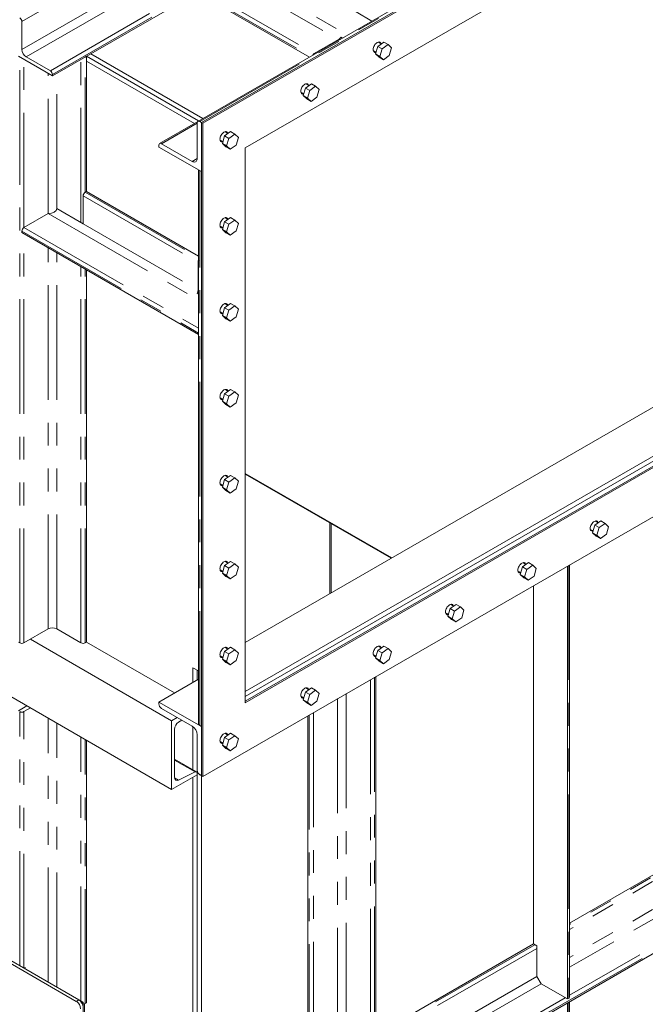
# Model space of a CAD drawing. Header units: millimetres. Extents: x 450 to 25135, y 150 to 17673.
# Tile 348 of 463: x 18075 to 19115, y 10249 to 11886. Entities that reach past the tile are written whole.
import ezdxf

# ---------------------------------------------------------------- set-up
doc = ezdxf.new("R2010")
doc.units = ezdxf.units.MM
doc.linetypes.add('SLD-Centrada-doble', pattern=[12.7, 6.35, -1.27, 1.27, -1.27, 1.27, -1.27])
doc.linetypes.add('SLD-Continua', pattern=[0])
doc.layers.add('OCULTA', color=8, linetype='SLD-Continua')

msp = doc.modelspace()

# ---------------------------------------------------------------- linework, layer by layer
at = {"layer": 'OCULTA', "linetype": 'SLD-Continua', "lineweight": 18, "ltscale": 30}
for p, q in [((19311.9, 12260.1), (18371.4, 11717.3)), ((19317.7, 12258.1), (18377.2, 11715.4)), ((18377.2, 11715.4), (19317.7, 12258.1)), ((19319.8, 12256.9), (18379.4, 11714.1)), ((19249.1, 12134.4), (18450.1, 11673.3)), ((18129.7, 11792.9), (18370.2, 11931.6)), ((18370.2, 11931.6), (18556.5, 11824.1)), ((18078.8, 11836.9), (18078.8, 11883.5)), ((18609.2, 11857.3), (18611.6, 11855.9)), ((18564.6, 11830), (18604.9, 11853.3)), ((18670.4, 11842.1), (18666.6, 11829.5)), ((18680.1, 11849.2), (18670.4, 11842.1)), ((18670.4, 11842.1), (18677.4, 11838)), ((18675.8, 11846.1), (18670.7, 11849)), ((18687.2, 11845.1), (18677.4, 11838)), ((18680.1, 11849.2), (18687.2, 11845.1)), ((18693.1, 11839.5), (18687.2, 11845.1)), ((18689.4, 11826.9), (18693.1, 11839.5)), ((18073.2, 11825.5), (18129.7, 11792.9)), ((18126.2, 11801.4), (18085.9, 11824.7)), ((18184.2, 11824.3), (18186.3, 11825.5)), ((18186.3, 11600.9), (18186.3, 11825.5)), ((18186.3, 11825.5), (18372.6, 11718)), ((18186.3, 11825.5), (18372.6, 11718)), ((18193.4, 11829.6), (18379.7, 11722.1)), ((18662.7, 11835.2), (18667.5, 11832.4)), ((18666.6, 11829.5), (18673.7, 11825.4)), ((18666.6, 11829.5), (18672.6, 11823.9)), ((18672.6, 11823.9), (18679.7, 11819.8)), ((18677.4, 11838), (18673.7, 11825.4)), ((18673.7, 11825.4), (18679.7, 11819.8)), ((18679.7, 11819.8), (18689.4, 11826.9)), ((18186.3, 11817.3), (18365.6, 11713.9)), ((18129.7, 11792.9), (18129.7, 11795.3)), ((18559.9, 11779.8), (18550.2, 11772.7)), ((18555.6, 11776.7), (18550.5, 11779.7)), ((18567, 11775.7), (18557.2, 11768.6)), ((18559.9, 11779.8), (18567, 11775.7)), ((18572.9, 11770.2), (18567, 11775.7)), ((18542.5, 11765.8), (18547.3, 11763)), ((18550.2, 11772.7), (18546.4, 11760.1)), ((18546.4, 11760.1), (18553.5, 11756)), ((18546.4, 11760.1), (18552.4, 11754.6)), ((18550.2, 11772.7), (18557.2, 11768.6)), ((18557.2, 11768.6), (18553.5, 11756)), ((18559.4, 11750.5), (18569.2, 11757.5)), ((18569.2, 11757.5), (18572.9, 11770.2)), ((18552.4, 11754.6), (18559.4, 11750.5)), ((18553.5, 11756), (18559.4, 11750.5)), ((18371.1, 11717.1), (18307.8, 11680.5)), ((18370.2, 11655.7), (18370.2, 11714.5)), ((18374.4, 11717), (18377.2, 11715.4)), ((18377.2, 11715.4), (18379.4, 11714.1)), ((18377.2, 11715.4), (18377.2, 10629.2)), ((18377.2, 11715.4), (18377.2, 11633.7)), ((18379.4, 11714.1), (18379.4, 10628)), ((18415.8, 11693.1), (18412.1, 11680.5)), ((18425.5, 11700.2), (18415.8, 11693.1)), ((18415.8, 11693.1), (18422.9, 11689)), ((18421.3, 11697.1), (18416.1, 11700.1)), ((18432.6, 11696.1), (18422.9, 11689)), ((18425.5, 11700.2), (18432.6, 11696.1)), ((18438.6, 11690.6), (18432.6, 11696.1)), ((18306.5, 11674.5), (18306.5, 11677.8)), ((18310.8, 11680.2), (18361.7, 11650.8)), ((18408.1, 11686.2), (18412.9, 11683.5)), ((18412.1, 11680.5), (18419.1, 11676.4)), ((18412.1, 11680.5), (18418, 11675)), ((18418, 11675), (18425.1, 11670.9)), ((18422.9, 11689), (18419.1, 11676.4)), ((18419.1, 11676.4), (18425.1, 11670.9)), ((18425.1, 11670.9), (18434.8, 11678)), ((18434.8, 11678), (18438.6, 11690.6)), ((18377.2, 11633.7), (18306.5, 11674.5)), ((18450.1, 11673.3), (18450.1, 10750.5)), ((18372.6, 11636.3), (18372.6, 10715)), ((18374.4, 11635.3), (18377.2, 11633.7)), ((18377.2, 10710.9), (18377.2, 11633.7)), ((18180.7, 11547), (18180.7, 11593.6)), ((18186.3, 11600.9), (18184.2, 11599.7)), ((18186.3, 11600.9), (18372.6, 11493.4)), ((18122.7, 11564.2), (18082.4, 11540.9)), ((18180.7, 11547), (18136.8, 11572.3)), ((18415.8, 11550.2), (18412.1, 11537.6)), ((18425.5, 11557.3), (18415.8, 11550.2)), ((18415.8, 11550.2), (18422.9, 11546.1)), ((18421.3, 11554.2), (18416.1, 11557.2)), ((18422.9, 11546.1), (18419.1, 11533.5)), ((18432.6, 11553.2), (18422.9, 11546.1)), ((18425.5, 11557.3), (18432.6, 11553.2)), ((18438.6, 11547.7), (18432.6, 11553.2)), ((18434.8, 11535.1), (18438.6, 11547.7)), ((18078.8, 11532.3), (18078.8, 11534.8)), ((18078.8, 11532.3), (18372.6, 11362.8)), ((18408.1, 11543.3), (18412.9, 11540.5)), ((18412.1, 11537.6), (18419.1, 11533.5)), ((18412.1, 11537.6), (18418, 11532.1)), ((18418, 11532.1), (18425.1, 11528)), ((18419.1, 11533.5), (18425.1, 11528)), ((18425.1, 11528), (18434.8, 11535.1)), ((18371.6, 11436.8), (18371.6, 11483.4)), ((18186.3, 10851.2), (18186.3, 11470.3)), ((18372.6, 11429.7), (18370.2, 11431.1)), ((18425.5, 11414.4), (18415.8, 11407.3)), ((18421.3, 11411.3), (18416.1, 11414.3)), ((18425.5, 11414.4), (18432.6, 11410.3)), ((18408.1, 11400.4), (18412.9, 11397.6)), ((18415.8, 11407.3), (18412.1, 11394.7)), ((18415.8, 11407.3), (18422.9, 11403.2)), ((18422.9, 11403.2), (18419.1, 11390.6)), ((18432.6, 11410.3), (18422.9, 11403.2)), ((18438.6, 11404.8), (18432.6, 11410.3)), ((18434.8, 11392.1), (18438.6, 11404.8)), ((18412.1, 11394.7), (18419.1, 11390.6)), ((18412.1, 11394.7), (18418, 11389.1)), ((18418, 11389.1), (18425.1, 11385.1)), ((18419.1, 11390.6), (18425.1, 11385.1)), ((18425.1, 11385.1), (18434.8, 11392.1)), ((18425.5, 11271.5), (18415.8, 11264.4)), ((18421.3, 11268.4), (18416.1, 11271.3)), ((18432.6, 11267.4), (18422.9, 11260.3)), ((18425.5, 11271.5), (18432.6, 11267.4)), ((18438.6, 11261.8), (18432.6, 11267.4)), ((18408.1, 11257.5), (18412.9, 11254.7)), ((18415.8, 11264.4), (18412.1, 11251.8)), ((18412.1, 11251.8), (18419.1, 11247.7)), ((18412.1, 11251.8), (18418, 11246.2)), ((18415.8, 11264.4), (18422.9, 11260.3)), ((18422.9, 11260.3), (18419.1, 11247.7)), ((18425.1, 11242.2), (18434.8, 11249.2)), ((18434.8, 11249.2), (18438.6, 11261.8)), ((19162.1, 11261.8), (18450.1, 10850.9)), ((18418, 11246.2), (18425.1, 11242.2)), ((18419.1, 11247.7), (18425.1, 11242.2)), ((18450.1, 10769.3), (19232.8, 11221)), ((18450.1, 10752.9), (19247, 11212.9)), ((19247, 11212.9), (18450.1, 10752.9)), ((18450.1, 10761.1), (19232.8, 11212.9)), ((18450.1, 10750.5), (19249.1, 11211.6)), ((18379.4, 10628), (19319.8, 11170.8)), ((18415.8, 11121.5), (18412.1, 11108.9)), ((18425.5, 11128.6), (18415.8, 11121.5)), ((18415.8, 11121.5), (18422.9, 11117.4)), ((18421.3, 11125.5), (18416.1, 11128.4)), ((18432.6, 11124.5), (18422.9, 11117.4)), ((18425.5, 11128.6), (18432.6, 11124.5)), ((18438.6, 11118.9), (18432.6, 11124.5)), ((18434.8, 11106.3), (18438.6, 11118.9)), ((18693.3, 10991.2), (18450.1, 11131.6)), ((18450.1, 11130.5), (18692.3, 10990.7)), ((18408.1, 11114.6), (18412.9, 11111.8)), ((18412.1, 11108.9), (18419.1, 11104.8)), ((18412.1, 11108.9), (18418, 11103.3)), ((18418, 11103.3), (18425.1, 11099.2)), ((18422.9, 11117.4), (18419.1, 11104.8)), ((18419.1, 11104.8), (18425.1, 11099.2)), ((18425.1, 11099.2), (18434.8, 11106.3)), ((18327.7, 10606.3), (17486.3, 11091.9)), ((19040.7, 11052.8), (19031, 11045.7)), ((19036.5, 11049.7), (19031.3, 11052.7)), ((19040.7, 11052.8), (19047.8, 11048.7)), ((18590.8, 11049.3), (18590.8, 10932.1)), ((18592.9, 10933.3), (18592.9, 11048.1)), ((18592.9, 11048.1), (18592.9, 10933.3)), ((18592.9, 11048.1), (18592.9, 10933.3)), ((18592.9, 11048.1), (18592.9, 10933.3)), ((19023.3, 11038.8), (19028.1, 11036.1)), ((19031, 11045.7), (19027.2, 11033.1)), ((19031, 11045.7), (19038.1, 11041.7)), ((19038.1, 11041.7), (19034.3, 11029.1)), ((19047.8, 11048.7), (19038.1, 11041.7)), ((19053.7, 11043.2), (19047.8, 11048.7)), ((19050, 11030.6), (19053.7, 11043.2)), ((19027.2, 11033.1), (19034.3, 11029.1)), ((19027.2, 11033.1), (19033.2, 11027.6)), ((19033.2, 11027.6), (19040.3, 11023.5)), ((19034.3, 11029.1), (19040.3, 11023.5)), ((19040.3, 11023.5), (19050, 11030.6)), ((18408.1, 10971.7), (18412.9, 10968.9)), ((18415.8, 10978.6), (18412.1, 10965.9)), ((18425.5, 10985.6), (18415.8, 10978.6)), ((18415.8, 10978.6), (18422.9, 10974.5)), ((18421.3, 10982.5), (18416.1, 10985.5)), ((18422.9, 10974.5), (18419.1, 10961.9)), ((18432.6, 10981.6), (18422.9, 10974.5)), ((18425.5, 10985.6), (18432.6, 10981.6)), ((18438.6, 10976), (18432.6, 10981.6)), ((18434.8, 10963.4), (18438.6, 10976)), ((18910.8, 10976.4), (18907, 10963.8)), ((18920.5, 10983.5), (18910.8, 10976.4)), ((18910.8, 10976.4), (18917.9, 10972.3)), ((18916.3, 10980.4), (18911.1, 10983.3)), ((18917.9, 10972.3), (18914.1, 10959.7)), ((18927.6, 10979.4), (18917.9, 10972.3)), ((18920.5, 10983.5), (18927.6, 10979.4)), ((18933.5, 10973.8), (18927.6, 10979.4)), ((18929.8, 10961.2), (18933.5, 10973.8)), ((18985.3, 10977.7), (18985.3, 10257.9)), ((18988.9, 10261.1), (18988.9, 10979.8)), ((18412.1, 10965.9), (18419.1, 10961.9)), ((18412.1, 10965.9), (18418, 10960.4)), ((18418, 10960.4), (18425.1, 10956.3)), ((18419.1, 10961.9), (18425.1, 10956.3)), ((18425.1, 10956.3), (18434.8, 10963.4)), ((18903.1, 10969.5), (18907.9, 10966.7)), ((18907, 10963.8), (18914.1, 10959.7)), ((18907, 10963.8), (18913, 10958.2)), ((18913, 10958.2), (18920.1, 10954.1)), ((18914.1, 10959.7), (18920.1, 10954.1)), ((18920.1, 10954.1), (18929.8, 10961.2)), ((18928.8, 10945.1), (18928.8, 10349.3)), ((18790.6, 10907), (18786.8, 10894.4)), ((18800.3, 10914.1), (18790.6, 10907)), ((18790.6, 10907), (18797.7, 10902.9)), ((18796, 10911), (18790.9, 10913.9)), ((18807.4, 10910), (18797.7, 10902.9)), ((18800.3, 10914.1), (18807.4, 10910)), ((18813.3, 10904.5), (18807.4, 10910)), ((18782.9, 10900.1), (18787.7, 10897.3)), ((18786.8, 10894.4), (18793.9, 10890.3)), ((18786.8, 10894.4), (18792.8, 10888.8)), ((18797.7, 10902.9), (18793.9, 10890.3)), ((18793.9, 10890.3), (18799.9, 10884.8)), ((18799.9, 10884.8), (18809.6, 10891.8)), ((18809.6, 10891.8), (18813.3, 10904.5)), ((18122.7, 10873.3), (18082.4, 10850)), ((18177.1, 10850), (18136.8, 10873.3)), ((18792.8, 10888.8), (18799.9, 10884.8)), ((18075.3, 10850), (18073.2, 10851.2)), ((18327.7, 10720.6), (18093, 10856.1)), ((18186.3, 10851.2), (18184.2, 10850)), ((18332.6, 10766.8), (18186.3, 10851.2)), ((18425.5, 10842.7), (18415.8, 10835.7)), ((18421.3, 10839.6), (18416.1, 10842.6)), ((18425.5, 10842.7), (18432.6, 10838.7)), ((18680.1, 10844.7), (18670.4, 10837.6)), ((18675.8, 10841.6), (18670.7, 10844.6)), ((18687.2, 10840.6), (18677.4, 10833.5)), ((18680.1, 10844.7), (18687.2, 10840.6)), ((18693.1, 10835.1), (18687.2, 10840.6)), ((18408.1, 10828.7), (18412.9, 10826)), ((18415.8, 10835.7), (18412.1, 10823)), ((18415.8, 10835.7), (18422.9, 10831.6)), ((18422.9, 10831.6), (18419.1, 10819)), ((18432.6, 10838.7), (18422.9, 10831.6)), ((18438.6, 10833.1), (18432.6, 10838.7)), ((18434.8, 10820.5), (18438.6, 10833.1)), ((18662.7, 10830.7), (18667.5, 10827.9)), ((18670.4, 10837.6), (18666.6, 10825)), ((18666.6, 10825), (18673.7, 10820.9)), ((18666.6, 10825), (18672.6, 10819.5)), ((18670.4, 10837.6), (18677.4, 10833.5)), ((18677.4, 10833.5), (18673.7, 10820.9)), ((18689.4, 10822.5), (18693.1, 10835.1)), ((18372.6, 10803.3), (18363.1, 10808.8)), ((18363.1, 10808.8), (18363.1, 10784.4)), ((18412.1, 10823), (18419.1, 10819)), ((18412.1, 10823), (18418, 10817.5)), ((18418, 10817.5), (18425.1, 10813.4)), ((18419.1, 10819), (18425.1, 10813.4)), ((18425.1, 10813.4), (18434.8, 10820.5)), ((18672.6, 10819.5), (18679.7, 10815.4)), ((18673.7, 10820.9), (18679.7, 10815.4)), ((18679.7, 10815.4), (18689.4, 10822.5)), ((18370.2, 10804.8), (18372.6, 10803.3)), ((18370.2, 10804.8), (18370.2, 10804.8)), ((18370.2, 10788.4), (18370.2, 10804.8)), ((18370.2, 10804.8), (18370.2, 10788.4)), ((18667.1, 10794.1), (18667.1, 10074.2)), ((18372.6, 10789.9), (18306.5, 10751.7)), ((18559.9, 10775.3), (18550.2, 10768.2)), ((18555.6, 10772.2), (18550.5, 10775.2)), ((18559.9, 10775.3), (18567, 10771.2)), ((18542.5, 10761.3), (18547.3, 10758.6)), ((18550.2, 10768.2), (18546.4, 10755.6)), ((18550.2, 10768.2), (18557.2, 10764.2)), ((18557.2, 10764.2), (18553.5, 10751.5)), ((18567, 10771.2), (18557.2, 10764.2)), ((18572.9, 10765.7), (18567, 10771.2)), ((18569.2, 10753.1), (18572.9, 10765.7)), ((18087.3, 10745.1), (18073.2, 10736.9)), ((18082.4, 10735.7), (18093, 10741.8)), ((18306.5, 10751.7), (18377.2, 10710.9)), ((18306.5, 10748.4), (18306.5, 10751.7)), ((18546.4, 10755.6), (18553.5, 10751.5)), ((18546.4, 10755.6), (18552.4, 10750.1)), ((18552.4, 10750.1), (18559.4, 10746)), ((18553.5, 10751.5), (18559.4, 10746)), ((18559.4, 10746), (18569.2, 10753.1)), ((18361.7, 10711.7), (18310.8, 10741.1)), ((18337, 10726), (18327.7, 10720.6)), ((18554, 10728.8), (18554, 10133)), ((18327.7, 10720.6), (18327.7, 10606.3)), ((18339.2, 10718.2), (18344.4, 10721.7)), ((18363.1, 10710.8), (18363.1, 10639)), ((18377.2, 10710.9), (18374.4, 10712.5)), ((18377.2, 10710.9), (18377.2, 10629.2)), ((18332.7, 10626.4), (18332.7, 10706.3)), ((18370.2, 10638.2), (18370.2, 10697)), ((18415.8, 10692.7), (18412.1, 10680.1)), ((18425.5, 10699.8), (18415.8, 10692.7)), ((18415.8, 10692.7), (18422.9, 10688.7)), ((18421.3, 10696.7), (18416.1, 10699.7)), ((18432.6, 10695.7), (18422.9, 10688.7)), ((18425.5, 10699.8), (18432.6, 10695.7)), ((18438.6, 10690.2), (18432.6, 10695.7)), ((18186.3, 10251.4), (18186.3, 10687.9)), ((18408.1, 10685.8), (18412.9, 10683.1)), ((18412.1, 10680.1), (18419.1, 10676)), ((18412.1, 10680.1), (18418, 10674.6)), ((18422.9, 10688.7), (18419.1, 10676)), ((18419.1, 10676), (18425.1, 10670.5)), ((18425.1, 10670.5), (18434.8, 10677.6)), ((18434.8, 10677.6), (18438.6, 10690.2)), ((18418, 10674.6), (18425.1, 10670.5)), ((18369.1, 10635.5), (18332.7, 10656.5)), ((18327.7, 10606.3), (18370.2, 10630.8)), ((18366.9, 10635.4), (18339.2, 10622)), ((18370.2, 10633.2), (18370.2, 10638.2)), ((18370.2, 10638.2), (18370.2, 10633.2)), ((18370.2, 10630.8), (18370.2, 10633.2)), ((18370.2, 10026.9), (18370.2, 10630.8)), ((18370.2, 10630.8), (18370.2, 10026.9)), ((18377.2, 10629.2), (18374.4, 10630.9)), ((18377.2, 10629.2), (18379.4, 10628)), ((18377.2, 10031), (18377.2, 10629.2)), ((18363.1, 10626.7), (18363.1, 10031)), ((19319.1, 10574.6), (18988.9, 10384)), ((17646.1, 10555.9), (18169.3, 10253.9)), ((17650.3, 10558.4), (18173.6, 10256.4)), ((19439.3, 10513.3), (18426.7, 9928.9)), ((18928.8, 10349.3), (18667.1, 10198.3)), ((18934.4, 10346), (18928.8, 10349.3)), ((18934.4, 10295.4), (18934.4, 10346)), ((18082.4, 10309), (18084.5, 10310.2)), ((18180.7, 10252.3), (18082.4, 10309)), ((18084.5, 10310.2), (18084.5, 10307.8)), ((18934.4, 10295.4), (18941.5, 10283.2)), ((18985.3, 10257.9), (18941.5, 10283.2)), ((18178.6, 10251.1), (18179.2, 10251.5)), ((18179.2, 10251.5), (18178.6, 10251.1)), ((18180.7, 10016.3), (18180.7, 10252.3)), ((18184.2, 10250.2), (18186.3, 10251.4)), ((18987.5, 10259.1), (18985.3, 10257.9)), ((18987.5, 10252.6), (18985.3, 10251.3)), ((18985.3, 10251.3), (18985.3, 9883.8)), ((18988.9, 9887.1), (18988.9, 10253.4)), ((18182.8, 10249.6), (18182.8, 10130.6))]:
    msp.add_line(p, q, dxfattribs=at)
at = {"layer": 'OCULTA', "linetype": 'SLD-Centrada-doble', "lineweight": 18, "ltscale": 30}
for p, q in [((18374.4, 11717), (19314.9, 12259.8)), ((18078.8, 11883.5), (18370.2, 12051.6)), ((18370.2, 12051.6), (18660.4, 11884.1)), ((18078.8, 11836.9), (18370.2, 12005.1)), ((18370.2, 12005.1), (18620.1, 11860.8)), ((18085.9, 11824.7), (18370.2, 11988.8)), ((18126.2, 11801.4), (18410.5, 11965.5)), ((18414, 11963.4), (18604.9, 11853.3)), ((18373.7, 11940.2), (18564.6, 11830)), ((18129.7, 11795.3), (18370.2, 11934.1)), ((18370.2, 11934.1), (18558.6, 11825.3)), ((18075.3, 10850), (18075.3, 11824.3)), ((18184.2, 11599.7), (18184.2, 11824.3)), ((18082.4, 11540.9), (18082.4, 11820.2)), ((18177.1, 11549.1), (18177.1, 11820.2)), ((18122.7, 11564.2), (18122.7, 11796.9)), ((18136.8, 11572.3), (18136.8, 11796.9)), ((18310.8, 11680.2), (18370.2, 11714.5)), ((18361.7, 11650.8), (18370.2, 11655.7)), ((18374.4, 10712.5), (18374.4, 11635.3)), ((18180.7, 11593.6), (18371.6, 11483.4)), ((18184.2, 11599.7), (18372.6, 11490.9)), ((18122.7, 11564.2), (18372.6, 11419.9)), ((18180.7, 11547), (18371.6, 11436.8)), ((18078.8, 11534.8), (18372.6, 11365.2)), ((18082.4, 11540.9), (18372.6, 11373.4)), ((18082.4, 10850), (18082.4, 11530.3)), ((18122.7, 10873.3), (18122.7, 11507)), ((18136.8, 10873.3), (18136.8, 11498.9)), ((18177.1, 10850), (18177.1, 11475.6)), ((18184.2, 10850), (18184.2, 11471.5)), ((18987.5, 10979), (18987.5, 10259.1)), ((18665, 10792.9), (18665, 10073)), ((18658, 10788.8), (18658, 10073)), ((18617.6, 10765.5), (18617.6, 10096.3)), ((18603.5, 10757.4), (18603.5, 10155.1)), ((18075.3, 10313.1), (18075.3, 10735.7)), ((18082.4, 10309), (18082.4, 10735.7)), ((18556.1, 10730), (18556.1, 10131.8)), ((18563.2, 10734.1), (18563.2, 10131.8)), ((18122.7, 10285.8), (18122.7, 10724.6)), ((18136.8, 10277.6), (18136.8, 10716.5)), ((18177.1, 10254.4), (18177.1, 10693.2)), ((18184.2, 10250.2), (18184.2, 10689.1)), ((18366.9, 10635.4), (18332.7, 10655.2)), ((18339.2, 10622), (18332.7, 10625.7)), ((19321.2, 10573.4), (18988.9, 10381.6)), ((19324.8, 10567.2), (18988.9, 10373.4)), ((19392.6, 10543.5), (18988.9, 10310.5)), ((19439.3, 10515.8), (18426.7, 9931.4)), ((19435.8, 10521.9), (18988.9, 10264)), ((19324.8, 10520.7), (18988.9, 10326.9)), ((18930.9, 10348.1), (18667.1, 10195.9)), ((18934.4, 10342), (18667.1, 10187.7)), ((18934.4, 10295.4), (18667.1, 10141.2)), ((18941.5, 10283.2), (18667.1, 10124.8)), ((18169.3, 10253.9), (18173.6, 10256.4)), ((18179.2, 10251.5), (18177.8, 10252.3)), ((18179.2, 10249.8), (18179.2, 10251.5)), ((18981.8, 10259.9), (18667.1, 10078.3)), ((18987.5, 10252.6), (18987.5, 9885.1))]:
    msp.add_line(p, q, dxfattribs=at)
at = {"layer": 'OCULTA', "linetype": 'SLD-Continua', "lineweight": 18, "ltscale": 30, "flags": 128}
for points in [[(18675.8, 11846.1), (18675.5, 11847.2), (18674.8, 11848.2), (18674, 11848.9), (18673, 11849.2), (18671.8, 11849.3), (18670.6, 11849), (18669.3, 11848.4), (18668, 11847.5), (18666.7, 11846.3), (18665.5, 11844.9), (18664.5, 11843.4), (18663.7, 11841.7), (18663.1, 11840), (18662.7, 11838.3), (18662.5, 11836.8), (18662.7, 11835.3), (18663.1, 11834.1), (18663.7, 11833.1), (18664.5, 11832.4), (18665.5, 11832), (18666.7, 11832), (18667.4, 11832.1)], [(18673.7, 11847.3), (18673.3, 11848.4), (18672.8, 11849.3)], [(18663.6, 11833.2), (18664.6, 11833.2), (18665.7, 11833.4)], [(18555.6, 11776.7), (18555.3, 11777.8), (18554.6, 11778.8), (18553.8, 11779.5), (18552.8, 11779.9), (18551.6, 11779.9), (18550.4, 11779.6), (18549.1, 11779), (18547.7, 11778.1), (18546.5, 11776.9), (18545.3, 11775.5), (18544.3, 11774), (18543.5, 11772.3), (18542.9, 11770.6), (18542.5, 11769), (18542.3, 11767.4), (18542.5, 11765.9), (18542.9, 11764.7), (18543.5, 11763.7), (18544.3, 11763), (18545.3, 11762.6), (18546.5, 11762.6), (18547.2, 11762.7)], [(18553.5, 11777.9), (18553.1, 11779), (18552.6, 11779.9)], [(18543.4, 11763.8), (18544.4, 11763.8), (18545.5, 11764.1)], [(18421.3, 11697.1), (18420.9, 11698.2), (18420.3, 11699.2), (18419.5, 11699.9), (18418.4, 11700.3), (18417.3, 11700.3), (18416, 11700), (18414.7, 11699.4), (18413.4, 11698.5), (18412.1, 11697.4), (18411, 11696), (18410, 11694.4), (18409.1, 11692.8), (18408.5, 11691.1), (18408.1, 11689.4), (18408, 11687.8), (18408.1, 11686.4), (18408.5, 11685.1), (18409.1, 11684.1), (18410, 11683.4), (18411, 11683.1), (18412.1, 11683), (18412.8, 11683.1)], [(18419.1, 11698.3), (18418.8, 11699.4), (18418.3, 11700.3)], [(18409, 11684.3), (18410, 11684.2), (18411.1, 11684.5)], [(18361.7, 11650.8), (18363.1, 11650.1), (18364.6, 11649.8), (18365.9, 11649.7), (18367.1, 11650), (18368.2, 11650.6), (18369, 11651.5), (18369.6, 11652.7), (18370, 11654.1), (18370.2, 11655.7)], [(18421.3, 11554.2), (18420.9, 11555.3), (18420.3, 11556.3), (18419.5, 11557), (18418.4, 11557.4), (18417.3, 11557.4), (18416, 11557.1), (18414.7, 11556.5), (18413.4, 11555.6), (18412.1, 11554.4), (18411, 11553.1), (18410, 11551.5), (18409.1, 11549.8), (18408.5, 11548.1), (18408.1, 11546.5), (18408, 11544.9), (18408.1, 11543.4), (18408.5, 11542.2), (18409.1, 11541.2), (18410, 11540.5), (18411, 11540.2), (18412.1, 11540.1), (18412.8, 11540.2)], [(18419.1, 11555.4), (18418.8, 11556.5), (18418.3, 11557.4)], [(18409, 11541.3), (18410, 11541.3), (18411.1, 11541.6)], [(18421.3, 11411.3), (18420.9, 11412.4), (18420.3, 11413.4), (18419.5, 11414.1), (18418.4, 11414.4), (18417.3, 11414.5), (18416, 11414.2), (18414.7, 11413.6), (18413.4, 11412.7), (18412.1, 11411.5), (18411, 11410.1), (18410, 11408.6), (18409.1, 11406.9), (18408.5, 11405.2), (18408.1, 11403.6), (18408, 11402), (18408.1, 11400.5), (18408.5, 11399.3), (18409.1, 11398.3), (18410, 11397.6), (18411, 11397.2), (18412.1, 11397.2), (18412.8, 11397.3)], [(18419.1, 11412.5), (18418.8, 11413.6), (18418.3, 11414.5)], [(18409, 11398.4), (18410, 11398.4), (18411.1, 11398.7)], [(18421.3, 11268.4), (18420.9, 11269.5), (18420.3, 11270.5), (18419.5, 11271.2), (18418.4, 11271.5), (18417.3, 11271.6), (18416, 11271.3), (18414.7, 11270.7), (18413.4, 11269.8), (18412.1, 11268.6), (18411, 11267.2), (18410, 11265.7), (18409.1, 11264), (18408.5, 11262.3), (18408.1, 11260.6), (18408, 11259.1), (18408.1, 11257.6), (18408.5, 11256.4), (18409.1, 11255.4), (18410, 11254.7), (18411, 11254.3), (18412.1, 11254.3), (18412.8, 11254.4)], [(18419.1, 11269.6), (18418.8, 11270.7), (18418.3, 11271.6)], [(18409, 11255.5), (18410, 11255.5), (18411.1, 11255.7)], [(18421.3, 11125.5), (18420.9, 11126.6), (18420.3, 11127.6), (18419.5, 11128.2), (18418.4, 11128.6), (18417.3, 11128.7), (18416, 11128.4), (18414.7, 11127.8), (18413.4, 11126.9), (18412.1, 11125.7), (18411, 11124.3), (18410, 11122.8), (18409.1, 11121.1), (18408.5, 11119.4), (18408.1, 11117.7), (18408, 11116.1), (18408.1, 11114.7), (18408.5, 11113.5), (18409.1, 11112.5), (18410, 11111.8), (18411, 11111.4), (18412.1, 11111.4), (18412.8, 11111.5)], [(18419.1, 11126.7), (18418.8, 11127.8), (18418.3, 11128.7)], [(18409, 11112.6), (18410, 11112.6), (18411.1, 11112.8)], [(19036.5, 11049.7), (19036.1, 11050.8), (19035.5, 11051.8), (19034.6, 11052.5), (19033.6, 11052.9), (19032.5, 11052.9), (19031.2, 11052.7), (19029.9, 11052), (19028.6, 11051.1), (19027.3, 11050), (19026.2, 11048.6), (19025.1, 11047), (19024.3, 11045.4), (19023.7, 11043.7), (19023.3, 11042), (19023.2, 11040.4), (19023.3, 11039), (19023.7, 11037.7), (19024.3, 11036.8), (19025.1, 11036.1), (19026.2, 11035.7), (19027.3, 11035.6), (19028, 11035.8)], [(19034.3, 11051), (19034, 11052.1), (19033.5, 11052.9)], [(19024.2, 11036.9), (19025.2, 11036.9), (19026.3, 11037.1)], [(18421.3, 10982.6), (18420.9, 10983.7), (18420.3, 10984.6), (18419.5, 10985.3), (18418.4, 10985.7), (18417.3, 10985.8), (18416, 10985.5), (18414.7, 10984.9), (18413.4, 10984), (18412.1, 10982.8), (18411, 10981.4), (18410, 10979.9), (18409.1, 10978.2), (18408.5, 10976.5), (18408.1, 10974.8), (18408, 10973.2), (18408.1, 10971.8), (18408.5, 10970.6), (18409.1, 10969.6), (18410, 10968.9), (18411, 10968.5), (18412.1, 10968.5), (18412.8, 10968.6)], [(18419.1, 10983.8), (18418.8, 10984.9), (18418.3, 10985.7)], [(18916.2, 10980.4), (18915.9, 10981.5), (18915.3, 10982.4), (18914.4, 10983.1), (18913.4, 10983.5), (18912.3, 10983.6), (18911, 10983.3), (18909.7, 10982.7), (18908.4, 10981.8), (18907.1, 10980.6), (18905.9, 10979.2), (18904.9, 10977.7), (18904.1, 10976), (18903.5, 10974.3), (18903.1, 10972.6), (18903, 10971), (18903.1, 10969.6), (18903.5, 10968.4), (18904.1, 10967.4), (18904.9, 10966.7), (18905.9, 10966.3), (18907.1, 10966.3), (18907.8, 10966.4)], [(18914.1, 10981.6), (18913.8, 10982.7), (18913.2, 10983.5)], [(18409, 10969.7), (18410, 10969.7), (18411.1, 10969.9)], [(18904, 10967.5), (18905, 10967.5), (18906.1, 10967.7)], [(18796, 10911), (18795.7, 10912.1), (18795.1, 10913.1), (18794.2, 10913.8), (18793.2, 10914.1), (18792, 10914.2), (18790.8, 10913.9), (18789.5, 10913.3), (18788.2, 10912.4), (18786.9, 10911.2), (18785.7, 10909.8), (18784.7, 10908.3), (18783.9, 10906.6), (18783.3, 10904.9), (18782.9, 10903.2), (18782.8, 10901.7), (18782.9, 10900.2), (18783.3, 10899), (18783.9, 10898), (18784.7, 10897.3), (18785.7, 10896.9), (18786.9, 10896.9), (18787.6, 10897)], [(18793.9, 10912.2), (18793.6, 10913.3), (18793, 10914.2)], [(18783.8, 10898.1), (18784.8, 10898.1), (18785.9, 10898.4)], [(18421.3, 10839.6), (18420.9, 10840.7), (18420.3, 10841.7), (18419.5, 10842.4), (18418.4, 10842.8), (18417.3, 10842.8), (18416, 10842.6), (18414.7, 10842), (18413.4, 10841), (18412.1, 10839.9), (18411, 10838.5), (18410, 10836.9), (18409.1, 10835.3), (18408.5, 10833.6), (18408.1, 10831.9), (18408, 10830.3), (18408.1, 10828.9), (18408.5, 10827.6), (18409.1, 10826.7), (18410, 10826), (18411, 10825.6), (18412.1, 10825.5), (18412.8, 10825.7)], [(18419.1, 10840.9), (18418.8, 10842), (18418.3, 10842.8)], [(18675.8, 10841.6), (18675.5, 10842.7), (18674.8, 10843.7), (18674, 10844.4), (18673, 10844.8), (18671.8, 10844.8), (18670.6, 10844.5), (18669.3, 10843.9), (18668, 10843), (18666.7, 10841.8), (18665.5, 10840.5), (18664.5, 10838.9), (18663.7, 10837.2), (18663.1, 10835.5), (18662.7, 10833.9), (18662.5, 10832.3), (18662.7, 10830.8), (18663.1, 10829.6), (18663.7, 10828.6), (18664.5, 10827.9), (18665.5, 10827.6), (18666.7, 10827.5), (18667.4, 10827.6)], [(18673.7, 10842.8), (18673.3, 10843.9), (18672.8, 10844.8)], [(18409, 10826.8), (18410, 10826.8), (18411.1, 10827)], [(18663.6, 10828.8), (18664.6, 10828.7), (18665.7, 10829)], [(18555.6, 10772.2), (18555.3, 10773.3), (18554.6, 10774.3), (18553.8, 10775), (18552.8, 10775.4), (18551.6, 10775.4), (18550.4, 10775.1), (18549.1, 10774.5), (18547.7, 10773.6), (18546.5, 10772.5), (18545.3, 10771.1), (18544.3, 10769.5), (18543.5, 10767.9), (18542.9, 10766.2), (18542.5, 10764.5), (18542.3, 10762.9), (18542.5, 10761.5), (18542.9, 10760.2), (18543.5, 10759.2), (18544.3, 10758.6), (18545.3, 10758.2), (18546.5, 10758.1), (18547.2, 10758.3)], [(18553.5, 10773.5), (18553.1, 10774.6), (18552.6, 10775.4)], [(18543.4, 10759.4), (18544.4, 10759.4), (18545.5, 10759.6)], [(18421.3, 10696.7), (18420.9, 10697.8), (18420.3, 10698.8), (18419.5, 10699.5), (18418.4, 10699.9), (18417.3, 10699.9), (18416, 10699.6), (18414.7, 10699), (18413.4, 10698.1), (18412.1, 10697), (18411, 10695.6), (18410, 10694), (18409.1, 10692.4), (18408.5, 10690.7), (18408.1, 10689), (18408, 10687.4), (18408.1, 10686), (18408.5, 10684.7), (18409.1, 10683.7), (18410, 10683.1), (18411, 10682.7), (18412.1, 10682.6), (18412.8, 10682.8)], [(18419.1, 10698), (18418.8, 10699.1), (18418.3, 10699.9)], [(18409, 10683.9), (18410, 10683.9), (18411.1, 10684.1)], [(18370.2, 10633.2), (18370.1, 10633.9), (18369.9, 10634.6), (18369.6, 10635.1), (18369.2, 10635.4), (18368.7, 10635.7), (18368.2, 10635.7), (18367.6, 10635.7), (18366.9, 10635.4)], [(18339.2, 10622), (18337.9, 10621.5), (18336.7, 10621.3), (18335.5, 10621.5), (18334.6, 10621.9), (18333.8, 10622.7), (18333.2, 10623.7), (18332.8, 10624.9), (18332.7, 10626.4)]]:
    msp.add_lwpolyline(points, dxfattribs=at)
at = {"layer": 'OCULTA', "linetype": 'SLD-Continua', "lineweight": 18, "ltscale": 900}
for centre, radius, start, end in [((18071.2, 11883.1), 7.68, 2.6023, 57.3977), ((18597.8, 11865), 13.7, 301.4949, 326.2928), ((18669.6, 11846.5), 3.81, 16.8674, 47.5897), ((18094.2, 11837.6), 15.4, 182.6023, 237.3977), ((18568.5, 11823.8), 7.29, 122.1173, 150.9915), ((18664.3, 11837.4), 3.73, 252.0771, 283.5012), ((18122.1, 11795), 7.68, 2.6023, 57.3977), ((18549.3, 11777.1), 3.81, 16.8674, 47.5896), ((18544.1, 11768), 3.73, 252.0771, 283.5012), ((18372.7, 11715), 2.62, 50.815, 189.2203), ((18415, 11697.5), 3.81, 16.8674, 47.5896), ((18309.1, 11678.2), 2.62, 50.815, 189.2203), ((18409.8, 11688.4), 3.73, 252.0771, 283.5012), ((18188.3, 11593.2), 7.68, 122.6023, 177.3977), ((18415, 11554.6), 3.81, 16.8674, 47.5896), ((18086.5, 11534.4), 7.68, 122.6023, 177.3977), ((18409.8, 11545.5), 3.73, 252.0771, 283.5012), ((18379, 11483.1), 7.42, 148.746, 177.6391), ((18357.9, 11437.2), 13.7, 333.7086, 358.4984), ((18415, 11411.7), 3.81, 16.8674, 47.5896), ((18409.8, 11402.6), 3.73, 252.0771, 283.5012), ((18415, 11268.8), 3.81, 16.8674, 47.5896), ((18409.8, 11259.7), 3.73, 252.0771, 283.5012), ((18415, 11125.9), 3.81, 16.8674, 47.5896), ((18409.8, 11116.7), 3.73, 252.0771, 283.5012), ((19030.2, 11050.1), 3.81, 16.8674, 47.5896), ((19025, 11041), 3.73, 252.0771, 283.5012), ((18415, 10983), 3.81, 16.8674, 47.5896), ((18910, 10980.8), 3.81, 16.8674, 47.5896), ((18409.8, 10973.8), 3.73, 252.0771, 283.5012), ((18904.8, 10971.6), 3.73, 252.0771, 283.5012), ((18789.8, 10911.4), 3.81, 16.8674, 47.5896), ((18784.5, 10902.3), 3.73, 252.0771, 283.5012), ((18129.7, 10859.6), 15.4, 62.616, 117.384), ((18078.8, 10856.8), 7.69, 242.616, 297.384), ((18180.7, 10856.8), 7.69, 242.616, 297.384), ((18415, 10840.1), 3.81, 16.8674, 47.5896), ((18669.6, 10842), 3.81, 16.8674, 47.5896), ((18409.8, 10830.9), 3.73, 252.0771, 283.5012), ((18664.3, 10832.9), 3.73, 252.0771, 283.5012), ((18549.3, 10772.6), 3.81, 16.8674, 47.5896), ((18544.1, 10763.5), 3.73, 252.0771, 283.5012), ((18315.7, 10748.9), 9.22, 182.6023, 237.3977), ((18078.8, 10742.5), 7.69, 242.616, 297.384), ((18348.2, 10705.5), 15.5, 125.4274, 177.2148), ((18351.8, 10696.2), 18.4, 2.473, 57.527), ((18375.6, 10715.3), 3.02, 185.699, 245.6346), ((18415, 10697.1), 3.81, 16.8674, 47.5896), ((18409.8, 10688), 3.73, 252.0771, 283.5012), ((18379.4, 10638.6), 9.22, 182.6023, 237.3977), ((18161.1, 10241), 15.4, 2.6023, 57.3977), ((18165.3, 10243.4), 15.4, 2.6023, 57.3977), ((18986.4, 10261.4), 2.51, 294.3654, 354.301), ((18180.8, 10256.6), 7.2, 269.2117, 298.0469)]:
    msp.add_arc(centre, radius, start, end, dxfattribs=at)
for centre, major_axis, ratio, start_param, end_param in [((18122.7, 11572.3), (14.1, 0), 0.577453, 4.712389, 6.283185), ((18175.7, 10249.4), (5, 2.89), 0.000231, 6.283052, 7.06845), ((18175.7, 10249.4), (5, 2.89), 0.000231, 0.000133, 0.785265)]:
    msp.add_ellipse(centre, major_axis=major_axis, ratio=ratio, start_param=start_param, end_param=end_param, dxfattribs=at)

doc.saveas('drawing.dxf')
